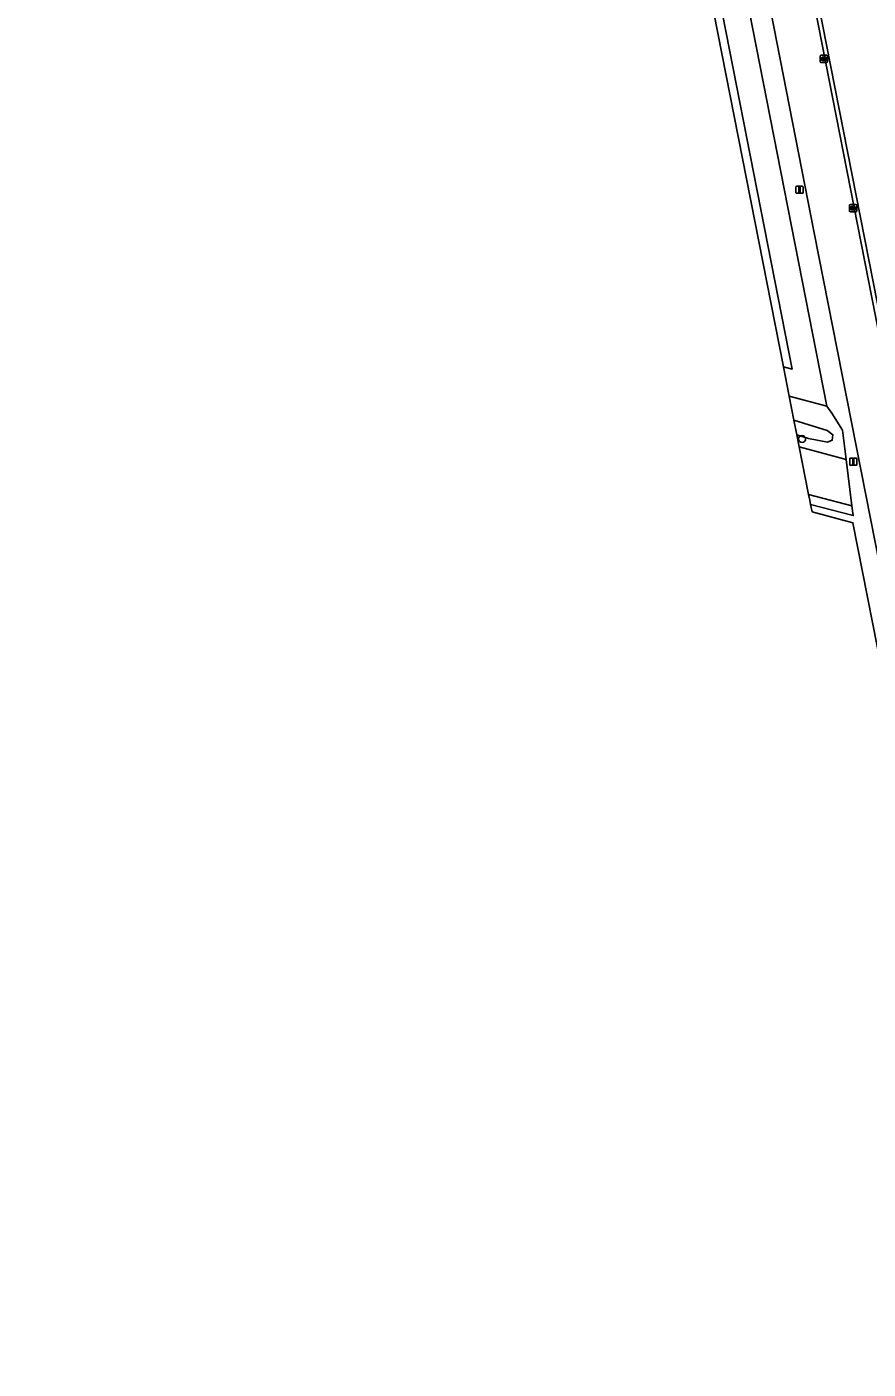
# Model space of a CAD drawing. Extents: x 154324 to 155744, y 382937 to 384188.
# Drawn here: x 154329.4 to 154446.7, y 382936.9 to 383124 of the extents above; entities that cross this region are included whole.
import ezdxf

# ---------------------------------------------------------------- set-up
doc = ezdxf.new("R2010")
doc.units = 0
for name, color, linetype in [('IMGEO_Boom', 7, 'Continuous'), ('IMGEO_Bouwland', 7, 'Continuous'), ('IMGEO_Groenvoorziening', 7, 'Continuous'), ('IMGEO_Hek', 7, 'Continuous'), ('IMGEO_Kolk', 7, 'Continuous'), ('IMGEO_Lichtmast', 7, 'Continuous'), ('IMGEO_Loofbos', 7, 'Continuous'), ('IMGEO_Rijbaan_lokaal_gesloten', 7, 'Continuous'), ('IMGEO_Waterloop', 7, 'Continuous')]:
    doc.layers.add(name, color=color, linetype=linetype)

msp = doc.modelspace()

# ---------------------------------------------------------------- linework, layer by layer
at = {"layer": 'IMGEO_Boom'}
msp.add_circle((154437.46, 383066.54), 0.489, dxfattribs=at)
at = {"layer": 'IMGEO_Bouwland'}
for points in [[(154412.15, 383654.94), (154329.44, 383637.33), (154329.96, 383634.71), (154335.86, 383605.18), (154395.89, 383300.08), (154425.66, 383148.76), (154440.92, 383071.1), (154441.6, 383070.12), (154443.07, 383067.76), (154443.58, 383063.68), (154444.38, 383057.2), (154444.57, 383055.85), (154438.63, 383057.42), (154438.84, 383056.38)], [(154461.51, 382981.55), (154450.87, 383035.65), (154439.15, 383095.25), (154422.31, 383181.22), (154406.72, 383260.28), (154396.48, 383312.17), (154394.42, 383322.32), (154392.95, 383329.96)], [(154562.03, 383175.54), (154561.39, 383175.43), (154560.93, 383178.26), (154468.8, 383162.6), (154469.46, 383158.8), (154442.14, 383154.08), (154422.8, 383252.54), (154415.36, 383251.02), (154421.39, 383220.37), (154444.99, 383100.45), (154464.56, 383001.13), (154467.07, 382988.35)], [(154438.84, 383056.38), (154444.54, 383054.87), (154455.34, 383000), (154467.76, 382936.91), (154500, 382938.67), (154564.68, 382942.19), (154564.68, 382942.19), (154613.01, 382968.97), (154623.86, 382975.26)]]:
    msp.add_lwpolyline(points, dxfattribs=at)
at = {"layer": 'IMGEO_Groenvoorziening'}
for points in [[(154331.28, 383603.09), (154331.81, 383600.36), (154332.89, 383600.85), (154421.98, 383148.04), (154436.08, 383076.28), (154434.86, 383076.6), (154435.67, 383072.5), (154440.92, 383071.1), (154425.66, 383148.76), (154395.89, 383300.08), (154335.86, 383605.18)], [(154438.63, 383057.42), (154444.57, 383055.85), (154444.38, 383057.2), (154438.36, 383058.8), (154438.52, 383058)]]:
    msp.add_lwpolyline(points, close=True, dxfattribs=at)
msp.add_lwpolyline([(154436.32, 383069.17), (154440.95, 383067.73), (154441.74, 383067.13), (154441.69, 383066.75), (154441.65, 383066.36), (154441, 383066.08), (154438.36, 383066.61), (154436.72, 383067.13), (154437.06, 383065.42), (154443.58, 383063.68), (154443.07, 383067.76), (154441.6, 383070.12), (154440.92, 383071.1), (154435.67, 383072.5), (154436.32, 383069.17)], dxfattribs=at)
at = {"layer": 'IMGEO_Hek'}
msp.add_lwpolyline([(154435.67, 383072.5), (154440.92, 383071.1), (154425.66, 383148.76), (154335.86, 383605.18)], dxfattribs=at)
at = {"layer": 'IMGEO_Kolk'}
for p, q in [((154439.99, 383119.07), (154439.99, 383119.93)), ((154440.06, 383120), (154440.91, 383120)), ((154440.25, 383119.49), (154440.25, 383119.51)), ((154440.29, 383119.54), (154440.69, 383119.54)), ((154440.68, 383119.46), (154440.29, 383119.46)), ((154440.48, 383119.78), (154440.5, 383119.78)), ((154440.73, 383119.51), (154440.73, 383119.49)), ((154440.99, 383119.93), (154440.99, 383119.07)), ((154440.91, 383119), (154440.06, 383119)), ((154440.5, 383119.22), (154440.47, 383119.22)), ((154444.06, 383098.28), (154444.06, 383099.13)), ((154444.13, 383099.2), (154444.98, 383099.2)), ((154444.31, 383098.7), (154444.31, 383098.71)), ((154444.36, 383098.75), (154444.76, 383098.75)), ((154444.54, 383098.98), (154444.57, 383098.98)), ((154444.8, 383098.71), (154444.8, 383098.7)), ((154445.06, 383099.13), (154445.06, 383098.28)), ((154444.98, 383098.2), (154444.13, 383098.2)), ((154444.75, 383098.66), (154444.35, 383098.66)), ((154444.57, 383098.42), (154444.54, 383098.42))]:
    msp.add_line(p, q, dxfattribs=at)
for points in [[(154439.99, 383119.07), (154439.99, 383119.93)], [(154440.06, 383120), (154440.91, 383120)], [(154440.99, 383119.93), (154440.99, 383119.07)], [(154440.91, 383119), (154440.06, 383119)], [(154444.06, 383098.28), (154444.06, 383099.13)], [(154444.13, 383099.2), (154444.98, 383099.2)], [(154445.06, 383099.13), (154445.06, 383098.28)], [(154444.98, 383098.2), (154444.13, 383098.2)]]:
    msp.add_lwpolyline(points, dxfattribs=at)
for centre, radius, start, end in [((154440.06, 383119.92), 0.0765, 91.552, 178.448), ((154440.06, 383119.92), 0.0765, 91.552, 178.448), ((154440.29, 383119.5), 0.0403, 85.8775, 175.7526), ((154440.28, 383119.49), 0.0366, 178.938, 274.7102), ((154440.69, 383119.5), 0.043, 264.8664, 352.4533), ((154440.69, 383119.5), 0.0386, 1.7309, 96.639), ((154440.91, 383119.92), 0.0765, 1.552, 88.448), ((154440.91, 383119.92), 0.0765, 1.552, 88.448), ((154440.06, 383119.08), 0.0765, 181.552, 268.448), ((154440.06, 383119.08), 0.0765, 181.552, 268.448), ((154440.91, 383119.08), 0.0765, 271.552, 358.448), ((154440.91, 383119.08), 0.0765, 271.552, 358.448), ((154444.13, 383099.13), 0.0765, 91.552, 178.448), ((154444.13, 383099.13), 0.0765, 91.552, 178.448), ((154444.36, 383098.71), 0.0403, 85.8775, 175.7526), ((154444.35, 383098.7), 0.0366, 178.938, 274.7102), ((154444.76, 383098.7), 0.043, 264.8664, 352.4533), ((154444.76, 383098.71), 0.0386, 1.7309, 96.639), ((154444.98, 383099.13), 0.0765, 1.552, 88.448), ((154444.98, 383099.13), 0.0765, 1.552, 88.448), ((154444.13, 383098.28), 0.0765, 181.552, 268.448), ((154444.13, 383098.28), 0.0765, 181.552, 268.448), ((154444.98, 383098.28), 0.0765, 271.552, 358.448), ((154444.98, 383098.28), 0.0765, 271.552, 358.448)]:
    msp.add_arc(centre, radius, start, end, dxfattribs=at)
for centre, major_axis, ratio, start_param, end_param in [((154440.47, 383119.5), (-0.387, 0.002), 0.722429, 4.712389, 7.853982), ((154440.5, 383119.5), (-0.39, 0.002), 0.717154, 1.570796, 4.712389), ((154444.54, 383098.7), (-0.387, 0.002), 0.722429, 4.712389, 7.853982), ((154444.57, 383098.7), (-0.39, 0.002), 0.717154, 1.570796, 4.712389)]:
    msp.add_ellipse(centre, major_axis=major_axis, ratio=ratio, start_param=start_param, end_param=end_param, dxfattribs=at)
at = {"layer": 'IMGEO_Lichtmast'}
for p, q in [((154436.6, 383100.87), (154436.6, 383101.67)), ((154436.6, 383101.67), (154436.6, 383100.87)), ((154436.7, 383101.77), (154437.49, 383101.77)), ((154437.49, 383101.77), (154436.7, 383101.77)), ((154437.49, 383100.77), (154436.7, 383100.77)), ((154436.7, 383100.77), (154437.49, 383100.77)), ((154437.59, 383101.67), (154437.59, 383100.87)), ((154437.59, 383100.87), (154437.59, 383101.67)), ((154444.09, 383062.98), (154444.09, 383063.78)), ((154444.09, 383063.78), (154444.09, 383062.98)), ((154444.19, 383063.88), (154444.98, 383063.88)), ((154444.98, 383063.88), (154444.19, 383063.88)), ((154445.08, 383063.78), (154445.08, 383062.98)), ((154445.08, 383062.98), (154445.08, 383063.78)), ((154444.98, 383062.88), (154444.19, 383062.88)), ((154444.19, 383062.88), (154444.98, 383062.88))]:
    msp.add_line(p, q, dxfattribs=at)
for points in [[(154437.02, 383101.65), (154437.17, 383101.65), (154437.17, 383100.9), (154437.02, 383100.9), (154437.02, 383101.65)], [(154444.51, 383063.76), (154444.66, 383063.76), (154444.66, 383063.01), (154444.51, 383063.01), (154444.51, 383063.76)]]:
    msp.add_lwpolyline(points, dxfattribs=at)
for centre, start, end in [((154436.7, 383101.67), 90, 180), ((154436.7, 383101.67), 90, 180), ((154436.7, 383100.87), 180, 270), ((154436.7, 383100.87), 180, 270), ((154437.49, 383101.67), 0, 90), ((154437.49, 383101.67), 360, 90), ((154437.49, 383100.87), 270, 0), ((154437.49, 383100.87), 270, 0), ((154444.19, 383063.78), 90, 180), ((154444.19, 383063.78), 90, 180), ((154444.98, 383063.78), 0, 90), ((154444.98, 383063.78), 360, 90), ((154444.19, 383062.98), 180, 270), ((154444.19, 383062.98), 180, 270), ((154444.98, 383062.98), 270, 0), ((154444.98, 383062.98), 270, 0)]:
    msp.add_arc(centre, 0.1, start, end, dxfattribs=at)
at = {"layer": 'IMGEO_Loofbos'}
msp.add_lwpolyline([(154434.86, 383076.6), (154436.08, 383076.28), (154421.98, 383148.04), (154332.89, 383600.85), (154331.81, 383600.36)], close=True, dxfattribs=at)
at = {"layer": 'IMGEO_Rijbaan_lokaal_gesloten'}
for points in [[(154392.95, 383329.96), (154394.42, 383322.32), (154396.48, 383312.17), (154406.72, 383260.28), (154422.31, 383181.22), (154439.15, 383095.25), (154450.87, 383035.65), (154461.51, 382981.55)], [(154400.66, 383322.48), (154411.51, 383267.43), (154432.24, 383162.26), (154453.69, 383053.15), (154463.94, 383001.02), (154466.46, 382988.22)], [(154466.46, 382988.22), (154463.94, 383001.02), (154453.69, 383053.15), (154432.24, 383162.26), (154411.51, 383267.43), (154400.66, 383322.48)], [(154467.07, 382988.35), (154464.56, 383001.13), (154444.99, 383100.45), (154421.39, 383220.37), (154415.36, 383251.02), (154401.25, 383322.6)], [(154438.36, 383058.8), (154444.38, 383057.2), (154443.58, 383063.68), (154437.06, 383065.42), (154438.36, 383058.8)]]:
    msp.add_lwpolyline(points, dxfattribs=at)
at = {"layer": 'IMGEO_Waterloop'}
msp.add_lwpolyline([(154436.72, 383067.13), (154438.36, 383066.61), (154441, 383066.08), (154441.65, 383066.36), (154441.69, 383066.75), (154441.74, 383067.13), (154440.95, 383067.73), (154436.32, 383069.17)], close=True, dxfattribs=at)

doc.saveas('drawing.dxf')
